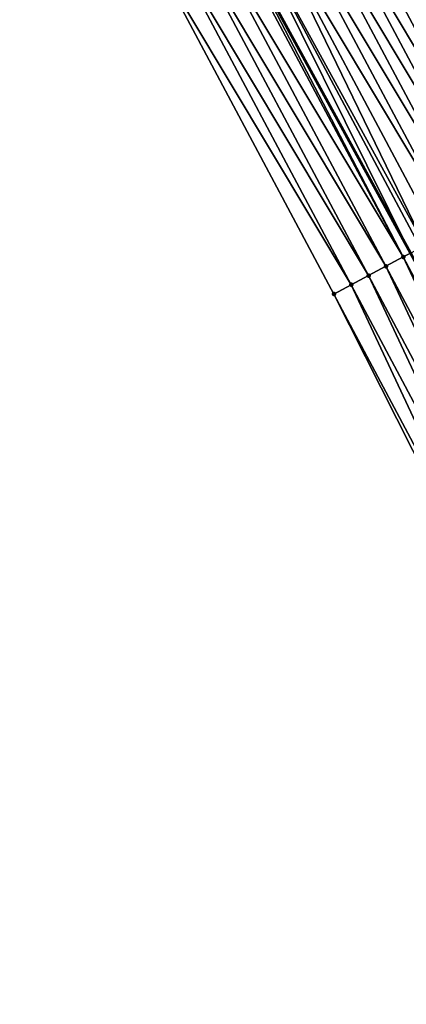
# Model space of a CAD drawing. Header units: feet. Extents: x 2017353 to 2024169, y 808050 to 818690.
# Tile 273 of 305: x 2023252 to 2023272, y 813331 to 813381. Entities that reach past the tile are written whole.
import ezdxf

# ---------------------------------------------------------------- set-up
doc = ezdxf.new("R2010")
doc.units = ezdxf.units.FT
doc.header["$MEASUREMENT"] = 0
for name, color, linetype, lineweight in [('EP_Travel Lane', 172, 'Continuous', 53), ('SB-Road Shots', 141, 'Continuous', 100), ('SB-Road X-Section', 40, 'Continuous', 13)]:
    doc.layers.add(name, color=color, linetype=linetype, lineweight=lineweight)
doc.layers.add('I-77-MM15-17_SB-Surface-BORDER', color=7, linetype='Continuous')
doc.layers.add('I-77-MM15-17_SB-Surface-TIN', color=7, linetype='Continuous')

msp = doc.modelspace()

# ---------------------------------------------------------------- linework, layer by layer
at = {"layer": 'EP_Travel Lane'}
msp.add_polyline3d([(2023172.605150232, 813541.5694023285, 316.789546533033), (2023183.240155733, 813524.6466224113, 317.5083899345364), (2023193.875144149, 813507.7238696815, 318.2281564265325), (2023204.510088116, 813490.8011876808, 318.950324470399), (2023214.519554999, 813474.0385810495, 319.6215915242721), (2023224.395998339, 813456.6592728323, 320.2667917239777), (2023234.23411146, 813439.3474132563, 320.8573212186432), (2023243.77939069, 813421.7814770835, 321.4731240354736), (2023253.323518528, 813404.2156502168, 322.1085871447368), (2023262.782014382, 813386.8548633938, 322.7273836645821), (2023272.360482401, 813369.3090435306, 323.3940357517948), (2023281.790622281, 813351.9644593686, 324.0317943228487), (2023290.761042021, 813334.0991214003, 324.6329661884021), (2023299.731297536, 813316.2341105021, 325.2465529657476), (2023308.326727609, 813298.5220692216, 325.8202696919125), (2023316.799522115, 813280.4137656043, 326.3695184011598)], dxfattribs=at)
at = {"layer": 'I-77-MM15-17_SB-Surface-BORDER', "color": 3, "linetype": 'Continuous', "lineweight": -3}
msp.add_polyline3d([(2023314.964779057, 813279.5530789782, 326.2132212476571), (2023304.826834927, 813296.879440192, 325.4947947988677), (2023295.584083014, 813314.1388998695, 324.8570908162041), (2023286.391785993, 813331.8907367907, 324.1924437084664), (2023277.307402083, 813349.6979351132, 323.5634766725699), (2023268.470525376, 813367.2261032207, 323.0197145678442), (2023259.0826294, 813384.8757449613, 322.419388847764), (2023250.543173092, 813402.6569965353, 321.9285396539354), (2023240.801150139, 813420.1120523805, 321.2846650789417), (2023231.059458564, 813437.5665144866, 320.6204311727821), (2023220.365971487, 813454.3573939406, 319.9652684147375), (2023210.486504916, 813471.7348286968, 319.3157163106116), (2023201.429257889, 813488.8555674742, 318.7124100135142), (2023191.640980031, 813506.312825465, 318.0528373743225), (2023181.852581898, 813523.7702748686, 317.3997637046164), (2023171.551339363, 813540.9040270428, 316.7113860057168)], dxfattribs=at)
at = {"layer": 'I-77-MM15-17_SB-Surface-TIN', "color": 128, "linetype": 'Continuous', "lineweight": -3}
for points in [[(2023281.696080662, 813374.3032559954, 324.1658722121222), (2023272.30939149, 813391.9506288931, 323.4869437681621), (2023271.427678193, 813391.4788367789, 323.4111590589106)], [(2023280.814489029, 813373.8312351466, 324.0821629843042), (2023271.427678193, 813391.4788367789, 323.4111590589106), (2023270.545912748, 813391.0071427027, 323.3387710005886)], [(2023280.814489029, 813373.8312351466, 324.0821629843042), (2023281.696080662, 813374.3032559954, 324.1658722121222), (2023271.427678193, 813391.4788367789, 323.4111590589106)], [(2023279.932739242, 813373.3595116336, 324.0087553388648), (2023270.545912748, 813391.0071427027, 323.3387710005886), (2023269.664083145, 813390.5355692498, 323.2705620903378)], [(2023279.932739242, 813373.3595116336, 324.0087553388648), (2023280.814489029, 813373.8312351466, 324.0821629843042), (2023270.545912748, 813391.0071427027, 323.3387710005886)], [(2023279.050898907, 813372.8879583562, 323.9412457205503), (2023269.664083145, 813390.5355692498, 323.2705620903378), (2023268.782193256, 813390.0641091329, 323.2062798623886)], [(2023279.050898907, 813372.8879583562, 323.9412457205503), (2023279.932739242, 813373.3595116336, 324.0087553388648), (2023269.664083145, 813390.5355692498, 323.2705620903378)], [(2023278.16903766, 813372.4164443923, 323.8750981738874), (2023268.782193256, 813390.0641091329, 323.2062798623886), (2023267.90030913, 813389.5926381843, 323.1416223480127)], [(2023278.16903766, 813372.4164443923, 323.8750981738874), (2023279.050898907, 813372.8879583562, 323.9412457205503), (2023268.782193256, 813390.0641091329, 323.2062798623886)], [(2023277.287169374, 813371.9449436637, 323.8094091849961), (2023267.90030913, 813389.5926381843, 323.1416223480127), (2023267.018438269, 813389.1211422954, 323.0761007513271)], [(2023277.287169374, 813371.9449436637, 323.8094091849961), (2023278.16903766, 813372.4164443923, 323.8750981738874), (2023267.90030913, 813389.5926381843, 323.1416223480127)], [(2023276.405331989, 813371.4733848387, 323.7417073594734), (2023267.018438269, 813389.1211422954, 323.0761007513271), (2023266.136609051, 813388.6495681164, 323.0078666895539)], [(2023276.405331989, 813371.4733848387, 323.7417073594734), (2023277.287169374, 813371.9449436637, 323.8094091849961), (2023267.018438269, 813389.1211422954, 323.0761007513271)], [(2023275.523502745, 813371.0018107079, 323.6734752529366), (2023266.136609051, 813388.6495681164, 323.0078666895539), (2023265.254823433, 813388.1779119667, 322.936792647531)], [(2023275.523502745, 813371.0018107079, 323.6734752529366), (2023276.405331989, 813371.4733848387, 323.7417073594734), (2023266.136609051, 813388.6495681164, 323.0078666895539)], [(2023274.641722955, 813370.5301436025, 323.6020219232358), (2023265.254823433, 813388.1779119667, 322.936792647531), (2023264.373086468, 813387.7061643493, 322.8625495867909)], [(2023274.641722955, 813370.5301436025, 323.6020219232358), (2023275.523502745, 813371.0018107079, 323.6734752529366), (2023265.254823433, 813388.1779119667, 322.936792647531)], [(2023273.090342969, 813369.6999969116, 323.4679886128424), (2023264.373086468, 813387.7061643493, 322.8625495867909), (2023263.491441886, 813387.2342430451, 322.7822889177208)], [(2023273.090342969, 813369.6999969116, 323.4679886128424), (2023273.759952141, 813370.058459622, 323.5299839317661), (2023264.373086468, 813387.7061643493, 322.8625495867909)], [(2023273.759952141, 813370.058459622, 323.5299839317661), (2023274.641722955, 813370.5301436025, 323.6020219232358), (2023264.373086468, 813387.7061643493, 322.8625495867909)], [(2023263.491441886, 813387.2342430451, 322.7822889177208), (2023262.782014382, 813386.8548633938, 322.7273836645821), (2023272.360482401, 813369.3090435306, 323.3940357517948)], [(2023272.878374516, 813369.5864124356, 323.4453622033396), (2023263.491441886, 813387.2342430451, 322.7822889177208), (2023272.360482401, 813369.3090435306, 323.3940357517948)], [(2023272.878374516, 813369.5864124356, 323.4453622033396), (2023273.090342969, 813369.6999969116, 323.4679886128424), (2023263.491441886, 813387.2342430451, 322.7822889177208)], [(2023271.996839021, 813369.1142860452, 323.3579963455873), (2023262.609612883, 813386.7626684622, 322.7140408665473), (2023261.727883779, 813386.2909060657, 322.6392857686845)], [(2023271.996839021, 813369.1142860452, 323.3579963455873), (2023262.782014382, 813386.8548633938, 322.7273836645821), (2023262.609612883, 813386.7626684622, 322.7140408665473)], [(2023271.996839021, 813369.1142860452, 323.3579963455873), (2023272.360482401, 813369.3090435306, 323.3940357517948), (2023262.782014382, 813386.8548633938, 322.7273836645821)], [(2023271.115128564, 813368.6424885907, 323.2820268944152), (2023261.727883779, 813386.2909060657, 322.6392857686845), (2023260.84616386, 813385.8191263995, 322.5639323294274)], [(2023271.115128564, 813368.6424885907, 323.2820268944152), (2023271.996839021, 813369.1142860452, 323.3579963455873), (2023261.727883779, 813386.2909060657, 322.6392857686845)], [(2023270.233612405, 813368.1703258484, 323.1934015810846), (2023260.84616386, 813385.8191263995, 322.5639323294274), (2023259.964435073, 813385.3473634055, 322.4891565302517)], [(2023270.233612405, 813368.1703258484, 323.1934015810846), (2023271.115128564, 813368.6424885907, 323.2820268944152), (2023260.84616386, 813385.8191263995, 322.5639323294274)], [(2023269.352114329, 813367.6981291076, 323.1035983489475), (2023259.964435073, 813385.3473634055, 322.4891565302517), (2023259.0826294, 813384.8757449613, 322.419388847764)], [(2023269.352114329, 813367.6981291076, 323.1035983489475), (2023270.233612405, 813368.1703258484, 323.1934015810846), (2023259.964435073, 813385.3473634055, 322.4891565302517)], [(2023268.470525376, 813367.2261032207, 323.0197145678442), (2023269.352114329, 813367.6981291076, 323.1035983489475), (2023259.0826294, 813384.8757449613, 322.419388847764)], [(2023280.363097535, 813351.2428486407, 323.8852419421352), (2023271.996839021, 813369.1142860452, 323.3579963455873), (2023271.115128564, 813368.6424885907, 323.2820268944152)], [(2023281.255581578, 813351.6939353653, 323.9749847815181), (2023272.360482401, 813369.3090435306, 323.3940357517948), (2023271.996839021, 813369.1142860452, 323.3579963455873)], [(2023280.363097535, 813351.2428486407, 323.8852419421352), (2023281.255581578, 813351.6939353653, 323.9749847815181), (2023271.996839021, 813369.1142860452, 323.3579963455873)], [(2023279.470646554, 813350.7916960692, 323.7929999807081), (2023271.115128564, 813368.6424885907, 323.2820268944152), (2023270.233612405, 813368.1703258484, 323.1934015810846)], [(2023279.470646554, 813350.7916960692, 323.7929999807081), (2023280.363097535, 813351.2428486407, 323.8852419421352), (2023271.115128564, 813368.6424885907, 323.2820268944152)], [(2023278.578250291, 813350.3404345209, 323.6966219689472), (2023270.233612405, 813368.1703258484, 323.1934015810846), (2023269.352114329, 813367.6981291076, 323.1035983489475)], [(2023278.578250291, 813350.3404345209, 323.6966219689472), (2023279.470646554, 813350.7916960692, 323.7929999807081), (2023270.233612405, 813368.1703258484, 323.1934015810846)], [(2023277.685820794, 813349.8892391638, 323.6027561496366), (2023269.352114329, 813367.6981291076, 323.1035983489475), (2023268.470525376, 813367.2261032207, 323.0197145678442)], [(2023277.685820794, 813349.8892391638, 323.6027561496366), (2023278.578250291, 813350.3404345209, 323.6966219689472), (2023269.352114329, 813367.6981291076, 323.1035983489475)], [(2023277.307402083, 813349.6979351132, 323.5634766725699), (2023277.685820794, 813349.8892391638, 323.6027561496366), (2023268.470525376, 813367.2261032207, 323.0197145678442)]]:
    msp.add_3dface(points, dxfattribs=at)
at = {"layer": 'SB-Road Shots', "lineweight": 100}
for p in [(2023271.996839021, 813369.1142860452, 323.3579963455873), (2023271.115128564, 813368.6424885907, 323.2820268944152), (2023270.233612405, 813368.1703258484, 323.1934015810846), (2023269.352114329, 813367.6981291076, 323.1035983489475), (2023268.470525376, 813367.2261032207, 323.0197145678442)]:
    msp.add_point(p, dxfattribs=at)
at = {"layer": 'SB-Road X-Section', "extrusion": (0.4693539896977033, -0.8824053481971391, 0.03267466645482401), "elevation": 231920.093070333, "flags": 128}
msp.add_lwpolyline([(2168288.133796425, -7256.650374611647), (2168287.833695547, -7256.667107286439), (2168286.833695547, -7256.722710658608), (2168285.833695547, -7256.790871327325), (2168284.833695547, -7256.860557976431), (2168283.833695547, -7256.926588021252), (2168282.833695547, -7256.99271231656), (2168281.833695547, -7257.050714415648), (2168280.833695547, -7257.108154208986), (2168279.833695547, -7257.168576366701), (2168278.833695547, -7257.231160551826), (2168277.833695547, -7257.294228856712), (2168276.833695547, -7257.355333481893), (2168275.833695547, -7257.419329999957), (2168274.833695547, -7257.484587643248), (2168273.833695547, -7257.552107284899), (2168273.195320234, -7257.594266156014), (2168272.833695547, -7257.621088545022), (2168271.833695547, -7257.704842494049), (2168270.833695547, -7257.778289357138), (2168269.833695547, -7257.845835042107), (2168268.833695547, -7257.91201792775), (2168267.833695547, -7257.977742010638), (2168266.833695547, -7258.045480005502), (2168265.833695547, -7258.113748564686), (2168264.833695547, -7258.185240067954), (2168263.833695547, -7258.257316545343), (2168263.074177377, -7258.31934498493), (2168262.833695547, -7258.341983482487), (2168261.833695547, -7258.429396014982), (2168260.833695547, -7258.505406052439), (2168259.833695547, -7258.594078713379), (2168258.833695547, -7258.683929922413), (2168257.833695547, -7258.767858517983)], dxfattribs=at)

doc.saveas('drawing.dxf')
